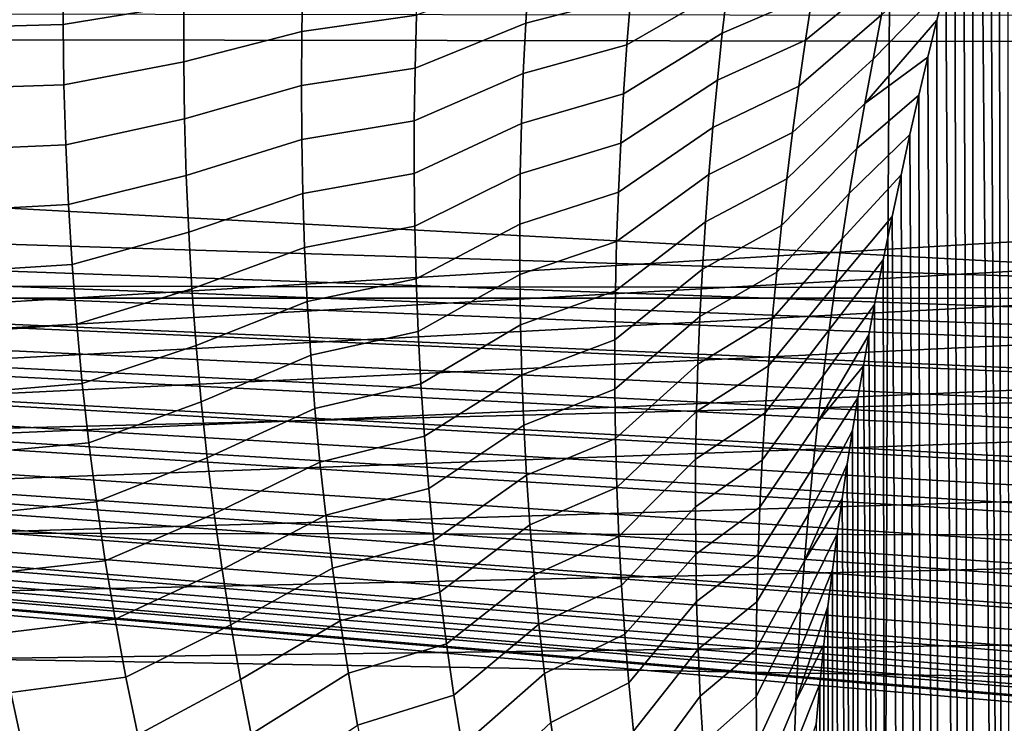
# Model space of a CAD drawing. Header units: metres. Extents: x -23 to 242, y -40 to 23.
# Tile 286 of 450: x 72.452 to 73.807, y 2.478 to 3.447. Entities that reach past the tile are written whole.
import ezdxf

# ---------------------------------------------------------------- set-up
doc = ezdxf.new("R2010")
doc.units = ezdxf.units.M
doc.layers.add('solid_10171013', color=7, linetype='CONTINUOUS')

msp = doc.modelspace()

# ---------------------------------------------------------------- linework, layer by layer
at = {"layer": 'solid_10171013'}
for points in [[(75.555367, 0.669542, 87.244743), (60.5, 0.566861, 87.486641), (60.5, 6.08989, 89.831032), (75.555367, 6.192572, 89.589127)], [(79.501579, 2.807441, 76.647522), (61.950001, 3.752233, 76.804237), (61.950001, 4.776998, 77.027382), (79.512314, 3.839415, 76.821045)], [(63.103245, 4.41459, 114.876274), (76.047722, 3.95099, 113.821724), (76.064369, 3.023151, 114.006035), (63.103245, 3.43306, 115.084679)], [(69.669586, 4.084085, 278.554932), (69.662666, 3.063542, 278.612061), (73.646683, 3.063551, 279.327393), (73.653442, 4.084136, 279.270111)], [(73.653442, 4.084136, 279.270111), (73.646683, 3.063551, 279.327393), (77.62986, 3.062835, 280.032684), (77.636284, 4.083185, 279.974915)], [(73.800201, 3.764769, 104.09362), (73.806381, 0.156096, 112.611961), (73.816376, 0.171756, 112.601654), (73.812141, 3.80551, 104.029892)], [(71.494141, 3.75953, 250.519714), (74.254288, 3.754885, 251.102753), (74.266373, 3.416684, 251.033691), (71.506523, 3.421131, 250.449463)], [(73.800201, 3.764769, 104.09362), (73.788193, 3.722998, 104.158447), (73.806381, 0.156096, 112.611961)], [(79.488693, 1.76766, 76.528076), (61.950001, 2.718125, 76.635117), (61.950001, 3.752233, 76.804237), (79.501579, 2.807441, 76.647522)], [(73.788193, 3.722998, 104.158447), (73.776123, 3.680121, 104.224434), (73.806381, 0.156096, 112.611961)], [(73.763947, 3.636025, 104.291649), (73.764488, 0.085818, 112.657089), (73.806381, 0.156096, 112.611961), (73.776123, 3.680121, 104.224434)], [(76.147163, 2.978235, 79.725876), (76.150749, 3.451025, 79.821495), (64.862846, 3.672947, 78.859093), (64.862846, 2.693465, 78.67411)], [(73.763947, 3.636025, 104.291649), (73.751648, 3.590592, 104.360191), (73.764488, 0.085818, 112.657089)], [(73.739319, 3.5439, 104.429985), (73.749504, 0.058581, 112.674202), (73.764488, 0.085818, 112.657089), (73.751648, 3.590592, 104.360191)], [(73.533508, 3.419203, 104.169998), (73.650711, 3.514853, 104.245094), (73.66346, 3.575253, 104.157951), (73.543152, 3.482424, 104.083786)], [(73.287788, 3.412692, 103.833855), (73.426506, 3.49317, 103.88871), (73.434555, 3.557543, 103.804283), (73.293221, 3.480191, 103.750946)], [(72.511391, 3.440498, 103.364372), (72.677666, 3.467635, 103.384041), (72.678856, 3.54604, 103.309639), (72.511543, 3.52329, 103.291412)], [(73.148277, 3.442594, 103.665298), (73.293221, 3.480191, 103.750946), (73.299377, 3.547563, 103.66758), (73.152374, 3.511757, 103.585106)], [(73.419067, 3.428612, 103.972679), (73.543152, 3.482424, 104.083786), (73.553337, 3.545388, 103.997101), (73.426506, 3.49317, 103.88871)], [(73.626549, 3.393049, 104.417992), (73.726982, 3.495955, 104.500992), (73.739319, 3.5439, 104.429985), (73.638405, 3.454117, 104.331779)], [(73.739319, 3.5439, 104.429985), (73.726982, 3.495955, 104.500992), (73.749504, 0.058581, 112.674202)], [(72.839897, 3.430946, 103.483932), (72.997932, 3.453397, 103.545769), (73.000877, 3.526041, 103.466751), (72.841423, 3.505406, 103.408401)], [(72.342979, 3.436193, 103.340431), (72.511391, 3.440498, 103.364372), (72.511543, 3.52329, 103.291412), (72.342575, 3.520586, 103.271332)], [(72.995903, 3.38072, 103.624298), (73.148277, 3.442594, 103.665298), (73.152374, 3.511757, 103.585106), (72.997932, 3.453397, 103.545769)], [(73.524414, 3.355735, 104.255737), (73.638405, 3.454117, 104.331779), (73.650711, 3.514853, 104.245094), (73.533508, 3.419203, 104.169998)], [(72.677589, 3.389244, 103.457924), (72.839897, 3.430946, 103.483932), (72.841423, 3.505406, 103.408401), (72.677666, 3.467635, 103.384041)], [(73.283089, 3.345084, 103.91629), (73.419067, 3.428612, 103.972679), (73.426506, 3.49317, 103.88871), (73.287788, 3.412692, 103.833855)], [(73.615173, 3.331658, 104.503708), (73.714607, 3.446603, 104.573326), (73.726982, 3.495955, 104.500992), (73.626549, 3.393049, 104.417992)], [(73.714607, 3.446603, 104.573326), (73.717316, -0.00423, 112.712776), (73.749504, 0.058581, 112.674202), (73.726982, 3.495955, 104.500992)], [(73.144981, 3.373364, 103.745018), (73.287788, 3.412692, 103.833855), (73.293221, 3.480191, 103.750946), (73.148277, 3.442594, 103.665298)], [(73.412254, 3.363883, 104.056198), (73.533508, 3.419203, 104.169998), (73.543152, 3.482424, 104.083786), (73.419067, 3.428612, 103.972679)], [(61.950001, 3.467007, 116.24794), (61.950001, 2.430276, 116.402168), (77.81234, 3.380401, 116.262978), (78.179459, 3.44802, 116.251297)], [(72.512497, 3.357746, 103.436768), (72.677589, 3.389244, 103.457924), (72.677666, 3.467635, 103.384041), (72.511391, 3.440498, 103.364372)], [(72.839363, 3.356492, 103.558975), (72.995903, 3.38072, 103.624298), (72.997932, 3.453397, 103.545769), (72.839897, 3.430946, 103.483932)], [(73.515892, 3.292032, 104.340981), (73.626549, 3.393049, 104.417992), (73.638405, 3.454117, 104.331779), (73.524414, 3.355735, 104.255737)], [(73.615173, 3.331658, 104.503708), (73.702179, 3.395682, 104.647087), (73.714607, 3.446603, 104.573326)], [(73.714607, 3.446603, 104.573326), (73.702179, 3.395682, 104.647087), (73.717316, -0.00423, 112.712776)], [(76.063553, 2.971668, 114.014915), (63.103245, 3.43306, 115.084679), (76.064369, 3.023151, 114.006035)], [(75.06131, 2.296046, 114.204643), (63.103245, 2.441852, 115.240692), (63.103245, 3.43306, 115.084679), (75.590714, 2.354286, 114.150269)], [(75.631348, 2.360808, 114.145813), (75.590714, 2.354286, 114.150269), (63.103245, 3.43306, 115.084679)], [(75.637169, 2.362109, 114.145126), (75.631348, 2.360808, 114.145813), (63.103245, 3.43306, 115.084679)], [(75.671898, 2.371779, 114.140762), (75.637169, 2.362109, 114.145126), (63.103245, 3.43306, 115.084679)], [(75.683578, 2.375746, 114.139198), (75.671898, 2.371779, 114.140762), (63.103245, 3.43306, 115.084679)], [(75.711815, 2.386786, 114.135216), (75.683578, 2.375746, 114.139198), (63.103245, 3.43306, 115.084679)], [(75.730034, 2.395111, 114.132477), (75.711815, 2.386786, 114.135216), (63.103245, 3.43306, 115.084679)], [(75.750633, 2.405805, 114.129204), (75.730034, 2.395111, 114.132477), (63.103245, 3.43306, 115.084679)], [(75.775948, 2.420806, 114.124916), (75.750633, 2.405805, 114.129204), (63.103245, 3.43306, 115.084679)], [(75.788147, 2.428744, 114.122742), (75.775948, 2.420806, 114.124916), (63.103245, 3.43306, 115.084679)], [(75.821144, 2.452935, 114.116478), (75.788147, 2.428744, 114.122742), (63.103245, 3.43306, 115.084679)], [(75.85807, 2.485429, 114.108658), (75.821144, 2.452935, 114.116478), (63.103245, 3.43306, 115.084679)], [(75.864792, 2.491967, 114.10714), (75.85807, 2.485429, 114.108658), (63.103245, 3.43306, 115.084679)], [(75.890076, 2.518621, 114.101112), (75.864792, 2.491967, 114.10714), (63.103245, 3.43306, 115.084679)], [(75.906387, 2.537898, 114.096901), (75.890076, 2.518621, 114.101112), (63.103245, 3.43306, 115.084679)], [(75.91967, 2.55492, 114.093269), (75.906387, 2.537898, 114.096901), (63.103245, 3.43306, 115.084679)], [(75.945099, 2.590955, 114.085747), (75.91967, 2.55492, 114.093269), (63.103245, 3.43306, 115.084679)], [(75.971809, 2.635527, 114.076759), (75.945099, 2.590955, 114.085747), (63.103245, 3.43306, 115.084679)], [(75.979805, 2.650663, 114.073776), (75.971809, 2.635527, 114.076759), (63.103245, 3.43306, 115.084679)], [(75.993744, 2.679237, 114.068207), (75.979805, 2.650663, 114.073776), (63.103245, 3.43306, 115.084679)], [(76.009941, 2.716972, 114.060974), (75.993744, 2.679237, 114.068207), (63.103245, 3.43306, 115.084679)], [(76.013115, 2.725109, 114.059433), (76.009941, 2.716972, 114.060974), (63.103245, 3.43306, 115.084679)], [(76.029221, 2.772186, 114.050636), (76.013115, 2.725109, 114.059433), (63.103245, 3.43306, 115.084679)], [(76.034004, 2.788442, 114.047638), (76.029221, 2.772186, 114.050636), (63.103245, 3.43306, 115.084679)], [(76.042496, 2.820975, 114.041687), (76.034004, 2.788442, 114.047638), (63.103245, 3.43306, 115.084679)], [(76.051674, 2.86463, 114.033798), (76.042496, 2.820975, 114.041687), (63.103245, 3.43306, 115.084679)], [(76.052757, 2.870798, 114.032692), (76.051674, 2.86463, 114.033798), (63.103245, 3.43306, 115.084679)], [(76.0597, 2.920894, 114.023796), (76.052757, 2.870798, 114.032692), (63.103245, 3.43306, 115.084679)], [(76.061737, 2.942745, 114.019966), (76.0597, 2.920894, 114.023796), (63.103245, 3.43306, 115.084679)], [(76.063553, 2.971668, 114.014915), (76.061737, 2.942745, 114.019966), (63.103245, 3.43306, 115.084679)], [(72.344696, 3.351849, 103.408951), (72.512497, 3.357746, 103.436768), (72.511391, 3.440498, 103.364372), (72.342979, 3.436193, 103.340431)], [(72.678642, 3.310897, 103.531273), (72.839363, 3.356492, 103.558975), (72.839897, 3.430946, 103.483932), (72.677589, 3.389244, 103.457924)], [(72.994812, 3.308036, 103.702332), (73.144981, 3.373364, 103.745018), (73.148277, 3.442594, 103.665298), (72.995903, 3.38072, 103.624298)], [(71.506523, 3.421131, 250.449463), (74.266373, 3.416684, 251.033691), (74.277267, 3.077331, 250.971466), (71.517677, 3.081529, 250.386139)], [(73.279137, 3.277384, 103.998238), (73.412254, 3.363883, 104.056198), (73.419067, 3.428612, 103.972679), (73.283089, 3.345084, 103.91629)], [(73.406082, 3.298997, 104.139229), (73.524414, 3.355735, 104.255737), (73.533508, 3.419203, 104.169998), (73.412254, 3.363883, 104.056198)], [(73.142509, 3.304088, 103.824265), (73.283089, 3.345084, 103.91629), (73.287788, 3.412692, 103.833855), (73.144981, 3.373364, 103.745018)], [(73.507965, 3.228106, 104.425697), (73.615173, 3.331658, 104.503708), (73.626549, 3.393049, 104.417992), (73.515892, 3.292032, 104.340981)], [(73.604286, 3.26995, 104.588913), (73.68972, 3.343138, 104.72229), (73.702179, 3.395682, 104.647087), (73.615173, 3.331658, 104.503708)], [(73.68972, 3.343138, 104.72229), (73.695679, -0.05025, 112.74015), (73.717316, -0.00423, 112.712776), (73.702179, 3.395682, 104.647087)], [(61.950001, 2.430276, 116.402168), (77.463539, 3.306651, 116.275452), (77.81234, 3.380401, 116.262978)], [(72.514893, 3.275069, 103.508575), (72.678642, 3.310897, 103.531273), (72.677589, 3.389244, 103.457924), (72.512497, 3.357746, 103.436768)], [(72.839844, 3.282069, 103.633507), (72.994812, 3.308036, 103.702332), (72.995903, 3.38072, 103.624298), (72.839363, 3.356492, 103.558975)], [(72.994675, 3.235368, 103.779846), (73.142509, 3.304088, 103.824265), (73.144981, 3.373364, 103.745018), (72.994812, 3.308036, 103.702332)], [(73.275948, 3.209614, 104.079674), (73.406082, 3.298997, 104.139229), (73.412254, 3.363883, 104.056198), (73.279137, 3.277384, 103.998238)], [(72.347755, 3.267588, 103.476883), (72.514893, 3.275069, 103.508575), (72.512497, 3.357746, 103.436768), (72.344696, 3.351849, 103.408951)], [(72.680847, 3.232626, 103.604073), (72.839844, 3.282069, 103.633507), (72.839363, 3.356492, 103.558975), (72.678642, 3.310897, 103.531273)], [(73.400566, 3.23397, 104.221771), (73.515892, 3.292032, 104.340981), (73.524414, 3.355735, 104.255737), (73.406082, 3.298997, 104.139229)], [(73.140869, 3.234788, 103.903015), (73.279137, 3.277384, 103.998238), (73.283089, 3.345084, 103.91629), (73.142509, 3.304088, 103.824265)], [(73.59391, 3.207931, 104.673584), (73.677376, 3.289148, 104.798805), (73.68972, 3.343138, 104.72229), (73.604286, 3.26995, 104.588913)], [(73.68972, 3.343138, 104.72229), (73.677376, 3.289148, 104.798805), (73.695679, -0.05025, 112.74015)], [(73.500641, 3.16397, 104.50988), (73.604286, 3.26995, 104.588913), (73.615173, 3.331658, 104.503708), (73.507965, 3.228106, 104.425697)], [(72.518593, 3.192507, 103.579796), (72.680847, 3.232626, 103.604073), (72.678642, 3.310897, 103.531273), (72.514893, 3.275069, 103.508575)], [(61.950001, 2.430276, 116.402168), (77.129654, 3.227046, 116.288597), (77.463539, 3.306651, 116.275452)], [(72.841354, 3.207707, 103.70752), (72.994675, 3.235368, 103.779846), (72.994812, 3.308036, 103.702332), (72.839844, 3.282069, 103.633507)], [(72.995506, 3.162749, 103.856842), (73.140869, 3.234788, 103.903015), (73.142509, 3.304088, 103.824265), (72.994675, 3.235368, 103.779846)], [(73.273544, 3.141796, 104.160591), (73.400566, 3.23397, 104.221771), (73.406082, 3.298997, 104.139229), (73.275948, 3.209614, 104.079674)], [(72.684227, 3.154467, 103.676315), (72.841354, 3.207707, 103.70752), (72.839844, 3.282069, 103.633507), (72.680847, 3.232626, 103.604073)], [(73.395729, 3.168818, 104.303795), (73.507965, 3.228106, 104.425697), (73.515892, 3.292032, 104.340981), (73.400566, 3.23397, 104.221771)], [(73.584068, 3.14561, 104.75769), (73.665108, 3.233521, 104.87674), (73.677376, 3.289148, 104.798805), (73.59391, 3.207931, 104.673584)], [(73.665108, 3.233521, 104.87674), (73.675262, -0.096989, 112.767097), (73.695679, -0.05025, 112.74015), (73.677376, 3.289148, 104.798805)], [(72.35218, 3.183453, 103.544212), (72.518593, 3.192507, 103.579796), (72.514893, 3.275069, 103.508575), (72.347755, 3.267588, 103.476883)], [(73.140083, 3.165488, 103.981262), (73.275948, 3.209614, 104.079674), (73.279137, 3.277384, 103.998238), (73.140869, 3.234788, 103.903015)], [(73.49395, 3.099638, 104.593506), (73.59391, 3.207931, 104.673584), (73.604286, 3.26995, 104.588913), (73.500641, 3.16397, 104.50988)], [(61.950001, 2.430276, 116.402168), (76.812851, 3.142426, 116.302216), (77.129654, 3.227046, 116.288597)], [(72.523621, 3.110101, 103.650406), (72.684227, 3.154467, 103.676315), (72.680847, 3.232626, 103.604073), (72.518593, 3.192507, 103.579796)], [(72.84391, 3.133439, 103.781006), (72.995506, 3.162749, 103.856842), (72.994675, 3.235368, 103.779846), (72.841354, 3.207707, 103.70752)], [(72.997322, 3.090206, 103.933296), (73.140083, 3.165488, 103.981262), (73.140869, 3.234788, 103.903015), (72.995506, 3.162749, 103.856842)], [(73.27195, 3.073952, 104.240967), (73.395729, 3.168818, 104.303795), (73.400566, 3.23397, 104.221771), (73.273544, 3.141796, 104.160591)], [(73.391586, 3.10356, 104.385292), (73.500641, 3.16397, 104.50988), (73.507965, 3.228106, 104.425697), (73.395729, 3.168818, 104.303795)], [(73.574783, 3.082997, 104.841225), (73.652885, 3.17603, 104.956192), (73.665108, 3.233521, 104.87674), (73.584068, 3.14561, 104.75769)], [(73.665108, 3.233521, 104.87674), (73.652885, 3.17603, 104.956192), (73.675262, -0.096989, 112.767097)], [(72.688797, 3.076458, 103.747993), (72.84391, 3.133439, 103.781006), (72.841354, 3.207707, 103.70752), (72.684227, 3.154467, 103.676315)], [(73.14016, 3.096215, 104.058983), (73.273544, 3.141796, 104.160591), (73.275948, 3.209614, 104.079674), (73.140083, 3.165488, 103.981262)], [(73.487907, 3.035125, 104.676544), (73.584068, 3.14561, 104.75769), (73.59391, 3.207931, 104.673584), (73.49395, 3.099638, 104.593506)], [(72.357994, 3.099484, 103.610931), (72.523621, 3.110101, 103.650406), (72.518593, 3.192507, 103.579796), (72.35218, 3.183453, 103.544212)], [(73.566078, 3.020103, 104.924156), (73.640724, 3.116466, 105.037262), (73.652885, 3.17603, 104.956192), (73.574783, 3.082997, 104.841225)], [(73.640724, 3.116466, 105.037262), (73.64695, -0.168678, 112.807381), (73.675262, -0.096989, 112.767097), (73.652885, 3.17603, 104.956192)], [(72.847534, 3.059297, 103.853951), (72.997322, 3.090206, 103.933296), (72.995506, 3.162749, 103.856842), (72.84391, 3.133439, 103.781006)], [(73.000145, 3.017771, 104.009193), (73.14016, 3.096215, 104.058983), (73.140083, 3.165488, 103.981262), (72.997322, 3.090206, 103.933296)], [(73.271172, 3.006107, 104.320778), (73.391586, 3.10356, 104.385292), (73.395729, 3.168818, 104.303795), (73.27195, 3.073952, 104.240967)], [(73.388153, 3.038215, 104.466232), (73.49395, 3.099638, 104.593506), (73.500641, 3.16397, 104.50988), (73.391586, 3.10356, 104.385292)], [(72.529999, 3.027893, 103.72039), (72.688797, 3.076458, 103.747993), (72.684227, 3.154467, 103.676315), (72.523621, 3.110101, 103.650406)], [(73.482536, 2.97045, 104.75898), (73.574783, 3.082997, 104.841225), (73.584068, 3.14561, 104.75769), (73.487907, 3.035125, 104.676544)], [(61.950001, 2.430276, 116.402168), (76.510971, 3.051931, 116.31636), (76.812851, 3.142426, 116.302216)], [(72.694572, 2.998636, 103.819077), (72.847534, 3.059297, 103.853951), (72.84391, 3.133439, 103.781006), (72.688797, 3.076458, 103.747993)], [(73.141129, 3.026996, 104.136169), (73.27195, 3.073952, 104.240967), (73.273544, 3.141796, 104.160591), (73.14016, 3.096215, 104.058983)], [(72.365219, 3.015725, 103.677017), (72.529999, 3.027893, 103.72039), (72.523621, 3.110101, 103.650406), (72.357994, 3.099484, 103.610931)], [(73.557968, 2.956937, 105.006454), (73.628807, 3.055114, 105.119812), (73.640724, 3.116466, 105.037262), (73.566078, 3.020103, 104.924156)], [(73.628807, 3.055114, 105.119812), (73.638031, -0.193286, 112.8209), (73.64695, -0.168678, 112.807381), (73.640724, 3.116466, 105.037262)], [(73.003983, 2.94548, 104.084511), (73.141129, 3.026996, 104.136169), (73.14016, 3.096215, 104.058983), (73.000145, 3.017771, 104.009193)], [(73.271233, 2.938289, 104.400009), (73.388153, 3.038215, 104.466232), (73.391586, 3.10356, 104.385292), (73.271172, 3.006107, 104.320778)], [(73.38546, 2.972805, 104.546608), (73.487907, 3.035125, 104.676544), (73.49395, 3.099638, 104.593506), (73.388153, 3.038215, 104.466232)], [(71.517677, 3.081529, 250.386139), (74.277267, 3.077331, 250.971466), (74.286957, 2.736998, 250.916077), (71.527611, 2.740899, 250.329803)], [(72.852234, 2.985314, 103.926331), (73.000145, 3.017771, 104.009193), (72.997322, 3.090206, 103.933296), (72.847534, 3.059297, 103.853951)], [(73.477852, 2.905628, 104.840782), (73.566078, 3.020103, 104.924156), (73.574783, 3.082997, 104.841225), (73.482536, 2.97045, 104.75898)], [(72.537743, 2.94593, 103.789742), (72.694572, 2.998636, 103.819077), (72.688797, 3.076458, 103.747993), (72.529999, 3.027893, 103.72039)], [(73.143005, 2.957859, 104.212799), (73.271172, 3.006107, 104.320778), (73.27195, 3.073952, 104.240967), (73.141129, 3.026996, 104.136169)], [(61.950001, 2.430276, 116.402168), (76.214134, 2.95328, 116.331306), (76.510971, 3.051931, 116.31636)], [(69.662666, 3.063542, 278.612061), (69.658768, 2.04225, 278.65271), (73.643036, 2.042211, 279.368134), (73.646683, 3.063551, 279.327393)], [(72.701584, 2.921044, 103.889557), (72.852234, 2.985314, 103.926331), (72.847534, 3.059297, 103.853951), (72.694572, 2.998636, 103.819077)], [(73.550484, 2.893513, 105.088089), (73.621025, 3.01318, 105.175674), (73.628807, 3.055114, 105.119812), (73.557968, 2.956937, 105.006454)], [(73.628807, 3.055114, 105.119812), (73.621025, 3.01318, 105.175674), (73.638031, -0.193286, 112.8209)], [(73.646683, 3.063551, 279.327393), (73.643036, 2.042211, 279.368134), (77.626595, 2.041722, 280.073853), (77.62986, 3.062835, 280.032684)], [(73.272148, 2.870527, 104.478645), (73.38546, 2.972805, 104.546608), (73.388153, 3.038215, 104.466232), (73.271233, 2.938289, 104.400009)], [(72.373871, 2.932224, 103.742462), (72.537743, 2.94593, 103.789742), (72.529999, 3.027893, 103.72039), (72.365219, 3.015725, 103.677017)], [(73.008873, 2.873369, 104.159233), (73.143005, 2.957859, 104.212799), (73.141129, 3.026996, 104.136169), (73.003983, 2.94548, 104.084511)], [(73.383507, 2.907351, 104.626381), (73.482536, 2.97045, 104.75898), (73.487907, 3.035125, 104.676544), (73.38546, 2.972805, 104.546608)], [(72.85804, 2.91153, 103.998138), (73.003983, 2.94548, 104.084511), (73.000145, 3.017771, 104.009193), (72.852234, 2.985314, 103.926331)], [(73.473892, 2.840681, 104.921921), (73.557968, 2.956937, 105.006454), (73.566078, 3.020103, 104.924156), (73.477852, 2.905628, 104.840782)], [(73.550484, 2.893513, 105.088089), (73.613358, 2.970295, 105.232239), (73.621025, 3.01318, 105.175674)], [(73.621025, 3.01318, 105.175674), (73.613358, 2.970295, 105.232239), (73.638031, -0.193286, 112.8209)], [(72.546883, 2.864262, 103.858437), (72.701584, 2.921044, 103.889557), (72.694572, 2.998636, 103.819077), (72.537743, 2.94593, 103.789742)], [(73.145798, 2.888836, 104.288849), (73.271233, 2.938289, 104.400009), (73.271172, 3.006107, 104.320778), (73.143005, 2.957859, 104.212799)], [(72.709839, 2.843726, 103.959419), (72.85804, 2.91153, 103.998138), (72.852234, 2.985314, 103.926331), (72.701584, 2.921044, 103.889557)], [(76.143135, 2.503043, 79.643074), (76.147163, 2.978235, 79.725876), (64.862846, 2.693465, 78.67411)], [(73.273941, 2.80285, 104.556648), (73.383507, 2.907351, 104.626381), (73.38546, 2.972805, 104.546608), (73.272148, 2.870527, 104.478645)], [(73.382324, 2.841877, 104.705544), (73.477852, 2.905628, 104.840782), (73.482536, 2.97045, 104.75898), (73.383507, 2.907351, 104.626381)], [(73.543655, 2.82985, 105.169037), (73.605797, 2.92635, 105.289551), (73.613358, 2.970295, 105.232239), (73.550484, 2.893513, 105.088089)], [(73.605797, 2.92635, 105.289551), (73.606316, -0.29117, 112.872772), (73.638031, -0.193286, 112.8209), (73.613358, 2.970295, 105.232239)], [(73.014816, 2.801478, 104.233353), (73.145798, 2.888836, 104.288849), (73.143005, 2.957859, 104.212799), (73.008873, 2.873369, 104.159233)], [(73.470665, 2.775633, 105.002373), (73.550484, 2.893513, 105.088089), (73.557968, 2.956937, 105.006454), (73.473892, 2.840681, 104.921921)], [(61.950001, 2.430276, 116.402168), (75.920242, 2.846174, 116.346962), (76.214134, 2.95328, 116.331306)], [(72.383972, 2.849032, 103.807259), (72.546883, 2.864262, 103.858437), (72.537743, 2.94593, 103.789742), (72.373871, 2.932224, 103.742462)], [(72.86496, 2.837984, 104.069359), (73.008873, 2.873369, 104.159233), (73.003983, 2.94548, 104.084511), (72.85804, 2.91153, 103.998138)], [(73.149529, 2.819962, 104.364311), (73.272148, 2.870527, 104.478645), (73.271233, 2.938289, 104.400009), (73.145798, 2.888836, 104.288849)], [(72.557442, 2.782942, 103.926468), (72.709839, 2.843726, 103.959419), (72.701584, 2.921044, 103.889557), (72.546883, 2.864262, 103.858437)], [(73.537514, 2.765965, 105.249252), (73.598358, 2.881233, 105.347649), (73.605797, 2.92635, 105.289551), (73.543655, 2.82985, 105.169037)], [(73.605797, 2.92635, 105.289551), (73.598358, 2.881233, 105.347649), (73.606316, -0.29117, 112.872772)], [(72.719368, 2.766731, 104.028648), (72.86496, 2.837984, 104.069359), (72.85804, 2.91153, 103.998138), (72.709839, 2.843726, 103.959419)], [(73.276634, 2.735291, 104.63401), (73.382324, 2.841877, 104.705544), (73.383507, 2.907351, 104.626381), (73.273941, 2.80285, 104.556648)], [(73.381935, 2.77641, 104.784058), (73.473892, 2.840681, 104.921921), (73.477852, 2.905628, 104.840782), (73.382324, 2.841877, 104.705544)], [(73.021835, 2.729846, 104.306839), (73.149529, 2.819962, 104.364311), (73.145798, 2.888836, 104.288849), (73.014816, 2.801478, 104.233353)], [(73.468208, 2.71051, 105.082108), (73.543655, 2.82985, 105.169037), (73.550484, 2.893513, 105.088089), (73.470665, 2.775633, 105.002373)], [(73.532066, 2.701876, 105.328712), (73.591049, 2.83485, 105.40657), (73.598358, 2.881233, 105.347649), (73.537514, 2.765965, 105.249252)], [(73.598358, 2.881233, 105.347649), (73.591049, 2.83485, 105.40657), (73.606316, -0.29117, 112.872772)], [(72.395554, 2.766202, 103.871376), (72.557442, 2.782942, 103.926468), (72.546883, 2.864262, 103.858437), (72.383972, 2.849032, 103.807259)], [(72.873024, 2.764719, 104.139961), (73.014816, 2.801478, 104.233353), (73.008873, 2.873369, 104.159233), (72.86496, 2.837984, 104.069359)], [(73.154213, 2.751269, 104.439156), (73.273941, 2.80285, 104.556648), (73.272148, 2.870527, 104.478645), (73.149529, 2.819962, 104.364311)], [(61.950001, 2.430276, 116.402168), (75.631393, 2.730879, 116.363152), (75.920242, 2.846174, 116.346962)], [(72.569427, 2.702024, 103.993805), (72.719368, 2.766731, 104.028648), (72.709839, 2.843726, 103.959419), (72.557442, 2.782942, 103.926468)], [(72.730179, 2.690107, 104.097229), (72.873024, 2.764719, 104.139961), (72.86496, 2.837984, 104.069359), (72.719368, 2.766731, 104.028648)], [(73.280235, 2.66789, 104.710686), (73.381935, 2.77641, 104.784058), (73.382324, 2.841877, 104.705544), (73.276634, 2.735291, 104.63401)], [(73.382355, 2.710982, 104.8619), (73.470665, 2.775633, 105.002373), (73.473892, 2.840681, 104.921921), (73.381935, 2.77641, 104.784058)], [(73.532066, 2.701876, 105.328712), (73.583992, 2.787464, 105.466278), (73.591049, 2.83485, 105.40657)], [(73.591049, 2.83485, 105.40657), (73.583992, 2.787464, 105.466278), (73.606316, -0.29117, 112.872772)], [(73.466537, 2.645339, 105.161072), (73.537514, 2.765965, 105.249252), (73.543655, 2.82985, 105.169037), (73.468208, 2.71051, 105.082108)], [(73.029945, 2.658519, 104.379669), (73.154213, 2.751269, 104.439156), (73.149529, 2.819962, 104.364311), (73.021835, 2.729846, 104.306839)], [(72.882233, 2.691777, 104.209946), (73.021835, 2.729846, 104.306839), (73.014816, 2.801478, 104.233353), (72.873024, 2.764719, 104.139961)], [(73.159866, 2.682797, 104.513359), (73.276634, 2.735291, 104.63401), (73.273941, 2.80285, 104.556648), (73.154213, 2.751269, 104.439156)], [(72.408623, 2.683789, 103.934814), (72.569427, 2.702024, 103.993805), (72.557442, 2.782942, 103.926468), (72.395554, 2.766202, 103.871376)], [(73.527367, 2.637603, 105.407379), (73.577225, 2.739089, 105.526733), (73.583992, 2.787464, 105.466278), (73.532066, 2.701876, 105.328712)], [(73.577225, 2.739089, 105.526733), (73.580048, -0.390301, 112.921951), (73.606316, -0.29117, 112.872772), (73.583992, 2.787464, 105.466278)], [(72.582863, 2.621566, 104.06044), (72.730179, 2.690107, 104.097229), (72.719368, 2.766731, 104.028648), (72.569427, 2.702024, 103.993805)], [(73.284767, 2.600685, 104.786667), (73.382355, 2.710982, 104.8619), (73.381935, 2.77641, 104.784058), (73.280235, 2.66789, 104.710686)], [(73.383606, 2.645624, 104.939041), (73.468208, 2.71051, 105.082108), (73.470665, 2.775633, 105.002373), (73.382355, 2.710982, 104.8619)], [(73.465675, 2.580148, 105.23925), (73.532066, 2.701876, 105.328712), (73.537514, 2.765965, 105.249252), (73.466537, 2.645339, 105.161072)], [(72.742287, 2.613908, 104.165131), (72.882233, 2.691777, 104.209946), (72.873024, 2.764719, 104.139961), (72.730179, 2.690107, 104.097229)], [(71.527611, 2.740899, 250.329803), (74.286957, 2.736998, 250.916077), (74.295448, 2.395861, 250.867554), (71.536301, 2.399418, 250.280441)], [(73.039169, 2.587546, 104.451828), (73.159866, 2.682797, 104.513359), (73.154213, 2.751269, 104.439156), (73.029945, 2.658519, 104.379669)], [(73.52343, 2.573168, 105.485207), (73.570747, 2.689569, 105.587959), (73.577225, 2.739089, 105.526733), (73.527367, 2.637603, 105.407379)], [(73.570747, 2.689569, 105.587959), (73.572212, -0.425118, 112.938622), (73.580048, -0.390301, 112.921951), (73.577225, 2.739089, 105.526733)], [(61.950001, 2.430276, 116.402168), (75.344017, 2.605949, 116.379929), (75.631393, 2.730879, 116.363152)], [(72.892609, 2.619209, 104.279282), (73.029945, 2.658519, 104.379669), (73.021835, 2.729846, 104.306839), (72.882233, 2.691777, 104.209946)], [(73.166519, 2.614591, 104.586899), (73.280235, 2.66789, 104.710686), (73.276634, 2.735291, 104.63401), (73.159866, 2.682797, 104.513359)], [(79.473778, 0.722805, 76.463036), (61.950001, 1.675825, 76.520157), (61.950001, 2.718125, 76.635117), (79.488693, 1.76766, 76.528076)], [(72.423203, 2.601855, 103.997543), (72.582863, 2.621566, 104.06044), (72.569427, 2.702024, 103.993805), (72.408623, 2.683789, 103.934814)], [(73.290253, 2.533718, 104.861908), (73.383606, 2.645624, 104.939041), (73.382355, 2.710982, 104.8619), (73.284767, 2.600685, 104.786667)], [(73.385712, 2.580369, 105.01545), (73.466537, 2.645339, 105.161072), (73.468208, 2.71051, 105.082108), (73.383606, 2.645624, 104.939041)], [(73.46566, 2.514966, 105.316605), (73.527367, 2.637603, 105.407379), (73.532066, 2.701876, 105.328712), (73.465675, 2.580148, 105.23925)], [(76.138664, 2.025793, 79.573158), (76.143135, 2.503043, 79.643074), (64.862846, 2.693465, 78.67411), (64.862846, 1.705544, 78.541382)], [(72.597778, 2.541637, 104.12635), (72.742287, 2.613908, 104.165131), (72.730179, 2.690107, 104.097229), (72.582863, 2.621566, 104.06044)], [(72.755714, 2.538194, 104.232346), (72.892609, 2.619209, 104.279282), (72.882233, 2.691777, 104.209946), (72.742287, 2.613908, 104.165131)], [(73.520302, 2.508596, 105.562157), (73.56456, 2.638747, 105.649948), (73.570747, 2.689569, 105.587959), (73.52343, 2.573168, 105.485207)], [(73.570747, 2.689569, 105.587959), (73.56456, 2.638747, 105.649948), (73.572212, -0.425118, 112.938622)], [(73.049515, 2.516981, 104.523285), (73.166519, 2.614591, 104.586899), (73.159866, 2.682797, 104.513359), (73.039169, 2.587546, 104.451828)], [(72.90416, 2.547067, 104.347946), (73.039169, 2.587546, 104.451828), (73.029945, 2.658519, 104.379669), (72.892609, 2.619209, 104.279282)], [(73.174164, 2.546693, 104.659752), (73.284767, 2.600685, 104.786667), (73.280235, 2.66789, 104.710686), (73.166519, 2.614591, 104.586899)], [(73.2967, 2.46703, 104.936378), (73.385712, 2.580369, 105.01545), (73.383606, 2.645624, 104.939041), (73.290253, 2.533718, 104.861908)], [(73.38868, 2.515252, 105.091087), (73.465675, 2.580148, 105.23925), (73.466537, 2.645339, 105.161072), (73.385712, 2.580369, 105.01545)], [(73.466515, 2.449829, 105.393082), (73.52343, 2.573168, 105.485207), (73.527367, 2.637603, 105.407379), (73.46566, 2.514966, 105.316605)], [(73.520302, 2.508596, 105.562157), (73.558693, 2.586462, 105.712708), (73.56456, 2.638747, 105.649948)], [(73.558693, 2.586462, 105.712708), (73.559113, -0.49202, 112.969719), (73.572212, -0.425118, 112.938622), (73.56456, 2.638747, 105.649948)], [(72.439316, 2.520467, 104.059555), (72.597778, 2.541637, 104.12635), (72.582863, 2.621566, 104.06044), (72.423203, 2.601855, 103.997543)], [(72.77047, 2.463029, 104.298851), (72.90416, 2.547067, 104.347946), (72.892609, 2.619209, 104.279282), (72.755714, 2.538194, 104.232346)], [(61.950001, 2.430276, 116.402168), (75.056221, 2.470608, 116.397202), (75.344017, 2.605949, 116.379929)], [(72.614166, 2.462305, 104.191513), (72.755714, 2.538194, 104.232346), (72.742287, 2.613908, 104.165131), (72.597778, 2.541637, 104.12635)], [(73.060997, 2.446875, 104.594009), (73.174164, 2.546693, 104.659752), (73.166519, 2.614591, 104.586899), (73.049515, 2.516981, 104.523285)], [(73.182838, 2.479151, 104.731888), (73.290253, 2.533718, 104.861908), (73.284767, 2.600685, 104.786667), (73.174164, 2.546693, 104.659752)], [(72.916916, 2.475409, 104.415924), (73.049515, 2.516981, 104.523285), (73.039169, 2.587546, 104.451828), (72.90416, 2.547067, 104.347946)], [(73.304138, 2.400669, 105.010056), (73.38868, 2.515252, 105.091087), (73.385712, 2.580369, 105.01545), (73.2967, 2.46703, 104.936378)], [(73.392548, 2.450312, 105.165932), (73.46566, 2.514966, 105.316605), (73.465675, 2.580148, 105.23925), (73.38868, 2.515252, 105.091087)], [(73.518013, 2.443911, 105.638191), (73.553177, 2.532554, 105.776245), (73.558693, 2.586462, 105.712708), (73.520302, 2.508596, 105.562157)], [(73.558693, 2.586462, 105.712708), (73.553177, 2.532554, 105.776245), (73.559113, -0.49202, 112.969719)], [(73.468269, 2.384768, 105.468658), (73.520302, 2.508596, 105.562157), (73.52343, 2.573168, 105.485207), (73.466515, 2.449829, 105.393082)], [(72.45697, 2.439695, 104.120827), (72.614166, 2.462305, 104.191513), (72.597778, 2.541637, 104.12635), (72.439316, 2.520467, 104.059555)], [(72.632057, 2.38364, 104.255913), (72.77047, 2.463029, 104.298851), (72.755714, 2.538194, 104.232346), (72.614166, 2.462305, 104.191513)], [(72.786575, 2.388473, 104.364609), (72.916916, 2.475409, 104.415924), (72.90416, 2.547067, 104.347946), (72.77047, 2.463029, 104.298851)], [(73.073616, 2.377284, 104.663979), (73.182838, 2.479151, 104.731888), (73.174164, 2.546693, 104.659752), (73.060997, 2.446875, 104.594009)], [(73.192535, 2.412011, 104.803276), (73.2967, 2.46703, 104.936378), (73.290253, 2.533718, 104.861908), (73.182838, 2.479151, 104.731888)], [(73.516594, 2.379137, 105.713272), (73.548088, 2.476936, 105.840553), (73.553177, 2.532554, 105.776245), (73.518013, 2.443911, 105.638191)], [(73.548088, 2.476936, 105.840553), (73.549065, -0.555398, 112.997887), (73.559113, -0.49202, 112.969719), (73.553177, 2.532554, 105.776245)], [(72.306061, 2.3746, 104.096237), (72.45697, 2.439695, 104.120827), (72.439316, 2.520467, 104.059555), (72.285835, 2.459784, 104.036949)], [(72.93087, 2.404288, 104.483185), (73.060997, 2.446875, 104.594009), (73.049515, 2.516981, 104.523285), (72.916916, 2.475409, 104.415924)], [(73.312576, 2.334683, 105.082909), (73.392548, 2.450312, 105.165932), (73.38868, 2.515252, 105.091087), (73.304138, 2.400669, 105.010056)], [(73.397324, 2.385587, 105.239944), (73.466515, 2.449829, 105.393082), (73.46566, 2.514966, 105.316605), (73.392548, 2.450312, 105.165932)], [(73.470947, 2.319818, 105.543289), (73.518013, 2.443911, 105.638191), (73.520302, 2.508596, 105.562157), (73.468269, 2.384768, 105.468658)], [(73.087402, 2.308268, 104.73317), (73.192535, 2.412011, 104.803276), (73.182838, 2.479151, 104.731888), (73.073616, 2.377284, 104.663979)]]:
    msp.add_3dface(points, dxfattribs=at)

doc.saveas('drawing.dxf')
